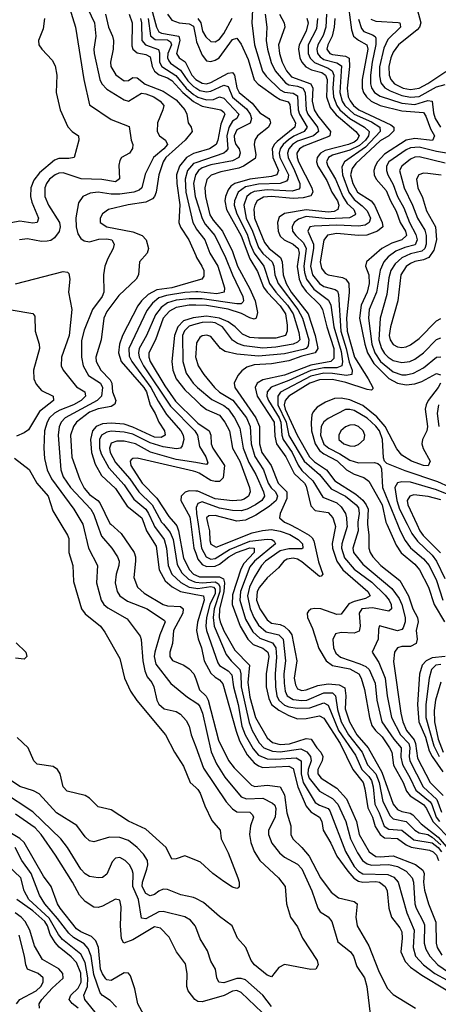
# Model space of a CAD drawing. Header units: inches. Extents: x 884549 to 1028252, y 526810 to 653624.
# Tile 839 of 1056: x 979189 to 981118, y 627788 to 632325. Entities that reach past the tile are written whole.
import ezdxf

# ---------------------------------------------------------------- set-up
doc = ezdxf.new("R2010")
doc.units = ezdxf.units.IN
doc.header["$MEASUREMENT"] = 0
for name, color, linetype in [('A9672', 7, 'Continuous'), ('A9673', 7, 'Continuous'), ('A9682', 7, 'Continuous'), ('A9683', 7, 'Continuous')]:
    doc.layers.add(name, color=color, linetype=linetype)

msp = doc.modelspace()

# ---------------------------------------------------------------- linework, layer by layer
at = {"layer": 'A9672', "color": 5}
for points, elevation in [([(979378.7, 630000), (979409.5, 629950), (979414.8, 629934.8), (979415.1, 629870), (979433.6, 629810), (979436.7, 629736.7), (979473.5, 629610), (979490, 629586.7), (979561.1, 629530), (979582, 629502), (979650, 629381.6), (979671.5, 629290), (979699.9, 629230), (979728.3, 629188.3), (979861.6, 629030), (979902.7, 628950), (979944.4, 628884.4), (979974.5, 628810), (980000, 628786.7)], 2220), ([(979479.4, 630000), (979479.6, 629999.6), (979506, 629890), (979547.4, 629810), (979542.5, 629730), (979563.8, 629650), (979576.6, 629630), (979594.5, 629614.5), (979683.7, 629563.7), (979743.8, 629483.8), (979749.5, 629469.5), (979756.2, 629370), (979765, 629325), (979777.1, 629297.1), (979798.3, 629270), (979807.2, 629250), (979820.3, 629190), (979830, 629170.7), (979854.8, 629150), (979910, 629137.8), (979930, 629125.4), (979956.2, 629096.2), (979970.1, 629070.1), (979979.7, 629030), (980000, 628973.6)], 2240), ([(979546.2, 630000), (979565.7, 629945.7), (979613.4, 629890), (979640.3, 629850), (979646.8, 629830), (979646.5, 629810), (979633.1, 629770), (979629.2, 629730), (979638.7, 629690), (979650.4, 629670.4), (979685.4, 629645.4), (979775.9, 629610), (979857, 629557), (979860.1, 629550), (979835.2, 629490), (979811.2, 629410), (979808.8, 629390), (979815.6, 629355.6), (979886.2, 629266.2), (979962.8, 629202.8), (980000, 629178.8)], 2260), ([(979608.8, 630000), (979656.6, 629956.6), (979716.5, 629870), (979723.1, 629850), (979723.3, 629830), (979714.8, 629754.8), (979731.6, 629710), (979762, 629682), (979850, 629630.1), (979870, 629623.7), (979930, 629620.5), (979942.6, 629610), (979940.8, 629590), (979898.1, 629510), (979893.6, 629450), (979880.5, 629410), (979881, 629390), (979892.6, 629372.6), (979945.8, 629350), (979970, 629333.9), (979992, 629310), (980000, 629287.1)], 2280), ([(979762.4, 630000), (979773.7, 629970), (979818.6, 629898.6), (979831.5, 629790), (979858.7, 629738.7), (979891.1, 629711.1), (979930.6, 629690), (980000, 629676.9)], 2320), ([(979805.4, 630000), (979809.9, 629989.9), (979854.3, 629930), (979865.8, 629890), (979872.9, 629810), (979890.3, 629770), (979931.3, 629731.3), (979970, 629710), (980000, 629705.3)], 2340), ([(979851.2, 630000), (979882.7, 629962.7), (979895.5, 629930), (979914.6, 629814.6), (979936.6, 629776.6), (979967.6, 629747.6), (979994, 629734), (980000, 629733.2)], 2360), ([(979906.4, 630000), (979912.7, 629992.7), (979921.1, 629970), (979943.4, 629843.4), (979970.8, 629790), (979990.4, 629770.3), (980000, 629765.6)], 2380), ([(979978.1, 630000), (979991.9, 629890), (980000, 629866.9)], 2420), ([(979173.3, 629453.3), (979217.1, 629410), (979222, 629390), (979210, 629378), (979170, 629382.6)], 2180), ([(980000, 628451.6), (979950, 628471.5), (979910, 628457.7), (979890, 628456), (979864.2, 628510), (979770, 628595), (979690, 628632.2), (979610, 628683.5), (979550, 628697.2), (979510, 628737.3), (979490, 628749.8), (979408.3, 628770), (979389.9, 628789.9), (979375.3, 628850), (979363.2, 628870), (979343.8, 628883.8), (979270, 628894), (979254.8, 628910), (979227.4, 628970), (979177.2, 629017.2)], 2220), ([(980000, 628275.1), (979990, 628280.1), (979932.2, 628292.2), (979870, 628316.5), (979850, 628317.6), (979830, 628309.4), (979810, 628293.4), (979790, 628287.6), (979770, 628299.1), (979753.5, 628330), (979754.2, 628350), (979775.6, 628410), (979779.6, 628430), (979777.4, 628450), (979760.2, 628480.2), (979730.5, 628510.5), (979690, 628541.9), (979650, 628557.1), (979602.5, 628557.5), (979530, 628535.7), (979510, 628541.6), (979490, 628558.8), (979451.8, 628611.8), (979359.1, 628670), (979277.9, 628757.9), (979251.8, 628771.8), (979190, 628791.3), (979132.9, 628830)], 2240), ([(980000, 628143.6), (979997.5, 628150), (979976.1, 628176.1), (979950.3, 628190.3), (979850, 628214.9), (979830, 628214.4), (979770, 628181.3), (979750, 628184.4), (979735.8, 628270), (979711, 628330), (979711.9, 628390), (979707.8, 628407.8), (979695.7, 628430), (979675.6, 628450), (979650, 628463.6), (979630, 628461.8), (979615.1, 628444.9), (979590, 628387.8), (979570, 628372.5), (979550, 628369.8), (979510, 628376.8), (979490, 628388.5), (979470, 628409.9), (979409.7, 628509.7), (979377.9, 628550), (979250, 628674.8), (979110, 628766.4)], 2260), ([(980000, 627807), (979995.5, 627810), (979964.8, 627850), (979958.6, 627870), (979961.3, 627930), (979953.6, 627973.6), (979912.2, 628030), (979877.4, 628097.4), (979838.1, 628138.1), (979810, 628144), (979710, 628084.7), (979668.7, 628068.7), (979658.7, 628090), (979653.1, 628150), (979656.2, 628236.2), (979650, 628268), (979630, 628272.6), (979570, 628239.4), (979550, 628233.8), (979530, 628235.9), (979490, 628261.9), (979463.9, 628290), (979432.8, 628350), (979354.4, 628474.4), (979287.9, 628570), (979260.3, 628600.3), (979170, 628663.9)], 2280), ([(979770, 627723), (979733.9, 627790), (979719.2, 627859.2), (979699.5, 627919.5), (979690, 627931.3), (979670, 627933), (979610, 627897), (979590, 627900.7), (979585.7, 627905.7), (979570, 627928), (979561.7, 627950), (979551.4, 628050), (979540.3, 628080.3), (979520.6, 628100.6), (979470, 628121.7), (979450, 628135.4), (979375.3, 628230), (979362.5, 628250), (979333.3, 628330), (979298.1, 628378.1), (979210, 628533.4), (979190, 628552.1), (979127.9, 628587.9)], 2320), ([(979634.9, 627774.9), (979605.5, 627805.5), (979570, 627828.7), (979560.3, 627840.3), (979530, 627924.5), (979518.3, 628010), (979504.5, 628044.5), (979485.8, 628065.8), (979436.2, 628096.2), (979414.8, 628114.8), (979363.6, 628183.6), (979304.6, 628250), (979280.1, 628290), (979241.1, 628390), (979199.4, 628450), (979168.5, 628510)], 2340), ([(979550, 627734.4), (979488.8, 627810), (979485.2, 627830), (979501.4, 627870), (979502.3, 627910), (979490, 627979.6), (979470, 628018.9), (979386.8, 628086.8), (979367.3, 628110), (979324, 628184), (979231.1, 628270), (979210.2, 628310), (979194.8, 628370), (979130.4, 628430)], 2360), ([(979459.1, 627770), (979430.7, 627790.7), (979417.3, 627810), (979424.9, 627830), (979457.7, 627862.3), (979471.5, 627890), (979471.3, 627931.3), (979450, 627980.6), (979426.2, 628006.2), (979370.5, 628050.5), (979352.4, 628072.4), (979329.3, 628109.3), (979316.3, 628150), (979304.4, 628170), (979250, 628218.3), (979176.3, 628270)], 2380), ([(979279.9, 627770), (979279.1, 627790), (979291.3, 627810), (979338.3, 627861.7), (979390, 627908.4), (979387.2, 627930), (979370, 627950.9), (979294.7, 627994.7), (979256.7, 628056.7), (979235, 628130), (979214.1, 628170), (979195.9, 628190), (979168.3, 628210)], 2420), ([(979174.8, 627790), (979189.4, 627810.6), (979264.7, 627850), (979286.8, 627870), (979296.8, 627890), (979297.2, 627910), (979274, 627930), (979225.5, 627950), (979216.6, 627970), (979211.1, 628010), (979186.7, 628106.7)], 2440)]:
    msp.add_lwpolyline(points, dxfattribs=dict(at, elevation=elevation))
at = {"layer": 'A9673', "color": 5}
for points, elevation in [([(979378.8, 632510), (979446, 632290), (979484.6, 632050), (979510, 631932.7), (979610, 631865.4), (979693.3, 631833.3), (979702.7, 631770), (979710.1, 631750), (979708.3, 631731.6), (979695.2, 631710), (979658.3, 631690), (979650, 631676.2), (979645.6, 631654.4), (979648.2, 631591.8), (979630, 631578.1), (979568.1, 631588.1), (979471.7, 631591.6), (979390, 631619.7), (979370, 631617.8), (979352.7, 631610), (979326, 631590), (979311.8, 631570), (979304.7, 631550), (979304.9, 631510), (979321.6, 631470), (979372.7, 631390), (979375.2, 631370), (979370.7, 631349.3), (979350, 631320.2), (979331.8, 631308.2), (979316, 631304), (979290, 631303.3), (979224.8, 631315.2), (979188, 631310)], 2240), ([(979777.1, 632450), (979819.2, 632290), (979829.5, 632269.5), (979842.8, 632262.8), (979922.6, 632250), (979927.4, 632230), (979911.6, 632170), (979924.1, 632150), (979951.3, 632131.3), (979981.8, 632070), (980000, 632050)], 2380), ([(979486, 632410), (979533.2, 632310), (979539.4, 632250), (979530.4, 632190), (979532.3, 632170), (979558.4, 632050), (979567.7, 632030), (979590, 632005.6), (979670, 631956.1), (979690, 631949.7), (979750, 631986.7), (979770, 631984), (979807.6, 631970), (979836.3, 631950), (979853, 631930), (979849.3, 631910), (979824.3, 631850), (979823.2, 631810), (979833.5, 631790), (979861.5, 631770), (979870.1, 631750.1), (979853.2, 631730), (979806, 631690), (979766.6, 631613.4), (979751.2, 631550), (979739.8, 631540.2), (979714.6, 631530), (979650, 631520.7), (979610, 631521.1), (979550, 631529.6), (979514.2, 631525.8), (979480.2, 631510), (979459.3, 631480.7), (979448.4, 631411.6), (979449.4, 631370.6), (979457.6, 631337.6), (979470, 631317.1), (979486.1, 631306.1), (979510, 631301.9), (979553.6, 631313.6), (979590, 631315.3), (979612.9, 631310), (979624.4, 631290), (979619.2, 631270), (979594.6, 631225.4), (979582, 631190), (979575.5, 631150), (979576.8, 631070), (979568.9, 631050), (979524.9, 630990), (979485.3, 630894.7), (979473.8, 630846.2), (979473.7, 630770), (979481, 630730), (979506, 630686), (979561.8, 630650), (979569.8, 630630), (979566.2, 630590), (979545.8, 630570), (979399.1, 630490), (979380.8, 630470), (979371.4, 630448.6), (979366.1, 630410), (979378.6, 630250), (979390, 630219), (979422.6, 630170), (979516.9, 630070), (979530, 630045.1), (979546.2, 630000)], 2260), ([(979584.9, 632350), (979597.7, 632290), (979616.8, 632250), (979621, 632230), (979619.1, 632190), (979607.4, 632130), (979609.7, 632110), (979631.4, 632071.4), (979670, 632042.9), (979690, 632045.4), (979710, 632058.6), (979730, 632057.4), (979767.5, 632027.5), (979850, 631996.5), (979910, 631956.5), (979950.5, 631910), (979959.9, 631890), (979966, 631850), (979979.6, 631830), (979983.1, 631810), (979950.9, 631770), (979862.1, 631690), (979849.7, 631670.3), (979830.9, 631610), (979818.1, 631530), (979810.9, 631510), (979800.4, 631499.6), (979770, 631484.9), (979688.5, 631471.5), (979598.9, 631450), (979570, 631430.6), (979559.8, 631410), (979559.1, 631390), (979591, 631371), (979710, 631346.8), (979753.6, 631330), (979771.9, 631310), (979782.2, 631270), (979776, 631250), (979741.4, 631210), (979736.3, 631150), (979725.6, 631130), (979646.2, 631053.8), (979590, 630980.4), (979576.5, 630950), (979564.3, 630850), (979540.5, 630770), (979541.5, 630750), (979563.3, 630710), (979606, 630666), (979612.8, 630650), (979617.3, 630610), (979632.2, 630570), (979626.7, 630553.3), (979610, 630542.9), (979550, 630531.4), (979510, 630517.1), (979450.6, 630470), (979436.5, 630450), (979423.2, 630410), (979428.6, 630308.6), (979465.9, 630205.9), (979486.6, 630166.6), (979510, 630137.4), (979548.9, 630110), (979558.4, 630098.4), (979604.2, 630004.2), (979608.8, 630000)], 2280), ([(979693.3, 632350), (979707.1, 632310), (979705, 632205), (979710.4, 632190), (979730, 632171.8), (979770, 632164.8), (979790, 632153.6), (979799.8, 632110), (979810, 632087.5), (979831, 632071), (979870, 632057.4), (979890, 632045.4), (979941.5, 631990), (979990, 631947.5), (980000, 631942.2)], 2320), ([(979870.3, 632350), (979890, 632323.1), (979923.2, 632310), (979970, 632306.1), (979990, 632295.5), (980000, 632242.2)], 2420), ([(979303.1, 632330), (979297.4, 632282.6), (979276, 632230), (979277.6, 632210), (979290.3, 632190), (979338.5, 632138.5), (979353.1, 632113.1), (979359.8, 632070), (979357.7, 631990), (979376.2, 631910), (979411, 631831), (979430, 631810.3), (979459.3, 631790), (979462, 631770), (979439.5, 631690), (979414.8, 631685.2), (979370, 631685.2), (979350, 631677.9), (979279.8, 631620.2), (979254.6, 631585.4), (979240.5, 631550), (979238.4, 631510), (979244.2, 631484.1), (979275, 631410), (979269.3, 631390.7), (979250, 631387.8), (979190, 631396.6), (979150, 631389.5)], 2220), ([(979746.4, 632330), (979750.7, 632310), (979751.6, 632230), (979768.7, 632208.7), (979828, 632188), (979832.7, 632172.7), (979833.8, 632130), (979843.8, 632110), (979908.6, 632068.6), (979956, 632010), (979990, 631980.1), (980000, 631973.8)], 2340), ([(979781, 632330), (979791.1, 632251.1), (979813.3, 632233.3), (979870, 632232.3), (979883.8, 632223.8), (979888.1, 632210), (979871, 632170), (979870.3, 632150), (979876, 632136), (979884.7, 632124.7), (979930, 632093.1), (979963.9, 632043.9), (979990, 632017), (980000, 632011.2)], 2360), ([(980000, 631711.1), (979990, 631708.2), (979957.6, 631690), (979925.1, 631650), (979911.9, 631610), (979913.4, 631570), (979927.5, 631472.5), (979921.8, 631390), (979929.3, 631369.3), (979969.2, 631310), (980000, 631238.6)], 2320), ([(980000, 631665.6), (979990, 631662.2), (979962.6, 631630), (979951.4, 631590), (979955.3, 631530), (979986.6, 631390), (980000, 631365.6)], 2340), ([(980000, 631611.4), (979999.1, 631610), (979989.4, 631570), (979996.9, 631510), (980000, 631500.5)], 2360), ([(979170, 631107.3), (979390, 631164.3), (979410, 631162.3), (979415.5, 631155.5), (979419.8, 631130), (979414.1, 631070), (979429.4, 630989.4), (979416.4, 630870), (979381, 630770), (979380.4, 630730), (979388.5, 630710), (979450, 630633.2), (979489.4, 630610), (979491.7, 630590), (979472.8, 630570), (979437.2, 630550), (979374, 630526), (979348.6, 630511.4), (979327, 630490), (979315.6, 630470), (979303.5, 630430), (979300.4, 630350), (979302.5, 630302.5), (979315.7, 630250), (979336.2, 630210), (979439.1, 630070), (979479.4, 630000)], 2240), ([(980000, 631121.8), (979889.9, 631090.1), (979820.4, 631079.6), (979781, 631059), (979750.7, 631030), (979733.8, 631006.2), (979662.4, 630870), (979649, 630830), (979644.4, 630790), (979656.5, 630750), (979761, 630630), (979772.7, 630610), (979789.5, 630549.5), (979813.3, 630510), (979829.6, 630470), (979856.1, 630430), (979859.7, 630410), (979840.9, 630399.1), (979810, 630400.9), (979710, 630447.9), (979670, 630461.4), (979610, 630466.5), (979570, 630462.6), (979540.8, 630450), (979524, 630430), (979514.5, 630390), (979519.1, 630330), (979537.3, 630277.3), (979565.3, 630225.3), (979630, 630164.3), (979683.5, 630083.5), (979751.1, 630030), (979762.4, 630000)], 2320), ([(980000, 631070.4), (979950, 631068.3), (979865.2, 631054.8), (979830, 631042.8), (979801.4, 631018.6), (979775.4, 630984.6), (979692.5, 630810), (979694, 630774), (979706.4, 630750), (979793.3, 630630), (979826.5, 630566.5), (979865.6, 630505.6), (979931.2, 630430), (979942, 630410), (979945.2, 630390), (979938.2, 630361.8), (979929.6, 630350.4), (979912.2, 630347.8), (979850, 630357.1), (979790, 630375.3), (979710, 630415.2), (979670, 630424.1), (979610, 630428.2), (979590, 630425), (979566.1, 630410), (979557.2, 630390), (979557, 630350), (979564.6, 630324.6), (979600, 630260), (979670, 630182.3), (979715.4, 630115.4), (979770, 630069.2), (979783.3, 630050), (979805.4, 630000)], 2340), ([(980000, 631038.7), (979970, 631039.2), (979910, 631032.2), (979870, 631019.8), (979841, 630999), (979814.2, 630965.8), (979773.1, 630870), (979739.4, 630810), (979736.2, 630790), (979740.3, 630770), (979759.9, 630730), (979884.4, 630544.4), (979995.5, 630430), (980000, 630423.2)], 2360), ([(979150, 630988.2), (979250, 630971.1), (979259, 630959), (979260.7, 630890), (979278.5, 630830), (979279.7, 630810), (979253, 630710), (979253.4, 630670), (979265.1, 630645.1), (979290, 630616), (979343.6, 630590), (979345.4, 630570), (979280, 630520), (979230, 630435.3), (979210, 630420.7), (979174.2, 630405.8)], 2220), ([(980000, 631009.5), (979970, 631010), (979910, 630999.2), (979878.6, 630981.4), (979850.5, 630950), (979815, 630850), (979784.2, 630790), (979783.7, 630770), (979790, 630749.7), (979857.6, 630637.6), (979906.5, 630566.5), (980000, 630475.1)], 2380), ([(980000, 630953.2), (979988.3, 630951.7), (979943.2, 630936.8), (979917, 630910), (979902.5, 630870), (979889.8, 630750), (979895.1, 630710), (979910, 630670.1), (979950, 630619.4), (980000, 630571.2)], 2420), ([(980000, 630921.5), (979970, 630913), (979948.3, 630891.7), (979939.6, 630870), (979940.4, 630750), (979956.9, 630696.9), (979988.3, 630650), (980000, 630638.1)], 2440), ([(980000, 630786.9), (979998.8, 630770), (980000, 630766.2)], 2460), ([(980000, 630283.9), (979910, 630298.7), (979792.3, 630332.3), (979721.9, 630370), (979670, 630383.1), (979637.3, 630382.7), (979610, 630373.5), (979602.1, 630350), (979605.8, 630330), (979630, 630284.9), (979695.8, 630210), (979738, 630150), (979800, 630090), (979842.7, 630010), (979851.2, 630000)], 2360), ([(979164.6, 630304.6), (979232.2, 630252.2), (979268.1, 630190), (979320.3, 630130), (979341.1, 630061.1), (979378.7, 630000)], 2220), ([(980000, 630241.2), (979990, 630244.8), (979730, 630304.2), (979710, 630302.7), (979702.7, 630297.3), (979697.9, 630290), (979701.6, 630270), (979752.7, 630190), (979820.4, 630120.4), (979875.8, 630035.8), (979906.4, 630000)], 2380), ([(980000, 630152.6), (979970, 630154.5), (979951.5, 630148.5), (979933.8, 630130), (979932.3, 630110), (979973.8, 630033.8), (979978.1, 630000)], 2420)]:
    msp.add_lwpolyline(points, dxfattribs=dict(at, elevation=elevation))
at = {"layer": 'A9682', "color": 5}
for points, elevation in [([(980010.8, 630000), (980027.4, 629890), (980048.1, 629850), (980070, 629839.6), (980090, 629842.7), (980155.7, 629884.3), (980250, 629921.4), (980330, 629931.1), (980351.5, 629930), (980362, 629922), (980367.5, 629910), (980270.5, 629830), (980250, 629803.7), (980206.8, 629690), (980203.5, 629650), (980230, 629562.8), (980264, 629504), (980295.1, 629475.1), (980354, 629454), (980369.2, 629430), (980372.6, 629387.4), (980365.9, 629310), (980367.3, 629250), (980374.2, 629210), (980383.3, 629190), (980410, 629166.8), (980430, 629158.3), (980468, 629152), (980525.9, 629154.1), (980590, 629177), (980610, 629165.9), (980658, 629050), (980735.9, 628935.9), (980765.3, 628870), (980797.5, 628837.5), (980810, 628818.5), (980817.9, 628790), (980825.5, 628710), (980846.4, 628670), (980869.1, 628609.1), (980890, 628595.1), (980950, 628589.8), (981005.8, 628545.8), (981090, 628531.6), (981117.7, 628510), (981133.1, 628490)], 2440), ([(980056.6, 630000), (980063.2, 629970), (980065.6, 629925.6), (980070, 629908.9), (980094.4, 629894.4), (980259.8, 629960.2), (980308.3, 629971.7), (980350, 629975.4), (980390, 629968.4), (980433.2, 629953.2), (980471.7, 629930), (980491.6, 629910), (980493.8, 629890), (980490, 629886.9), (980430, 629887), (980390, 629877.3), (980321.9, 629830), (980303, 629810), (980270, 629753.9), (980248.4, 629710), (980239.6, 629670), (980251.1, 629610), (980267.9, 629570), (980290, 629535.6), (980324.9, 629504.9), (980383.8, 629490), (980403, 629470), (980414.5, 629370), (980406.4, 629310), (980407.7, 629267.7), (980412.5, 629230), (980421.2, 629210), (980450, 629192.7), (980490, 629187.7), (980511.6, 629190), (980590, 629222.8), (980630, 629222.5), (980644.9, 629210), (980653.9, 629146.1), (980670.1, 629089.9), (980704.3, 629030), (980766.6, 628950), (980791.5, 628891.5), (980830.2, 628850), (980845.9, 628810), (980861.9, 628721.9), (980895.8, 628655.8), (980910, 628641.9), (980970.5, 628630.5), (981010, 628589.5), (981030, 628578.5), (981070, 628569.9), (981090, 628558.3), (981130, 628523.2)], 2460), ([(980430.2, 630000), (980470, 629980.9), (980523.1, 629950), (980537.1, 629937.1), (980544.1, 629924.1), (980566.2, 629826.2), (980586.2, 629770), (980579.1, 629760.9), (980570, 629758.5), (980490, 629827.2), (980470, 629838.6), (980450, 629843.2), (980421.2, 629838.8), (980405.9, 629830), (980381.3, 629798.7), (980330, 629752.8), (980294.1, 629710), (980283.3, 629690), (980281, 629650), (980295.9, 629610), (980330, 629559.7), (980350, 629544.6), (980390, 629537.9), (980410, 629529.5), (980430, 629510.1), (980442.5, 629490), (980466.7, 629370), (980453.6, 629290), (980459.8, 629259.8), (980470, 629241.8), (980490, 629234.3), (980510, 629236.7), (980562.9, 629257.1), (980610, 629265.2), (980660.7, 629260.7), (980686.8, 629246.8), (980691.9, 629210), (980689.3, 629150), (980708.4, 629090), (980743.2, 629030), (980795.7, 628970), (980857.9, 628857.9), (980909.6, 628710), (980930, 628685.8), (980950, 628676.5), (980988.7, 628668.7), (981000.8, 628660.8), (981039, 628619), (981117.2, 628557.2), (981154.7, 628514.7)], 2480), ([(980641, 630000), (980643.8, 629990), (980628.5, 629911.5), (980630, 629890), (980651.3, 629830), (980678.7, 629790), (980793.2, 629690), (980804.8, 629670), (980782.9, 629657.1), (980730, 629644.1), (980706.4, 629633.6), (980670, 629586.1), (980650, 629584.7), (980576.3, 629610), (980548.2, 629611.8), (980531.5, 629608.5), (980520.4, 629599.6), (980513.8, 629590), (980515.9, 629570), (980538.8, 629518.8), (980567.5, 629427.5), (980601.7, 629370), (980630, 629349), (980710, 629333), (980752.4, 629310), (980763.3, 629290), (980778.6, 629238.6), (980801.3, 629110), (980812.5, 629072.5), (980828.5, 629050), (980860.2, 629020.2), (980893.5, 628970), (980903.5, 628950), (980912.5, 628890), (980955.9, 628810), (980972.2, 628770), (980987.9, 628747.9), (981050, 628708.2), (981063.9, 628690), (981092.8, 628630), (981180.8, 628540.9)], 2520), ([(980697.1, 630000), (980697.5, 629990), (980673.6, 629910), (980672, 629890), (980685.7, 629845.7), (980730, 629792.7), (980812.4, 629732.4), (980872.8, 629672.8), (980892, 629650), (980901.4, 629630), (980901.9, 629610), (980890, 629599.7), (980815.2, 629615.2), (980766.5, 629610), (980753.8, 629590), (980757.7, 629530), (980753, 629507), (980730, 629498.5), (980670, 629500.9), (980645.2, 629494.8), (980631.5, 629468.5), (980635, 629430), (980646.5, 629406.5), (980667.2, 629387.2), (980757.3, 629357.3), (980784.2, 629344.2), (980798.9, 629330), (980828, 629268), (980835.7, 629190), (980857.7, 629090), (980913.7, 629010), (980947.6, 628970), (980946, 628926), (980952.9, 628892.9), (980989.3, 628829.3), (981014.1, 628774.1), (981080.1, 628720.1), (981088.2, 628708.2), (981108.2, 628650), (981124, 628630)], 2540), ([(980747.6, 630000), (980749.3, 629970), (980723.6, 629890), (980727.2, 629870), (980770, 629816.6), (980904.5, 629704.5), (980937.6, 629657.6), (980949.8, 629630), (980965.8, 629570), (980966.2, 629550), (980956.8, 629523.2), (980950, 629514.5), (980930, 629509.5), (980847.9, 629532.1), (980843, 629517), (980841.1, 629470), (980813.2, 629410), (980843.6, 629363.6), (980873.8, 629290), (980882, 629210), (980902, 629110), (980944.7, 629030), (980982.4, 628990), (980987.5, 628970), (980983.3, 628930), (980986.5, 628910), (981047.8, 628790), (981111.9, 628731.9), (981133.2, 628673.2)], 2560), ([(980792.5, 630000), (980798.7, 629950), (980798.6, 629890), (980804.5, 629870), (980816.6, 629850), (980853.5, 629810), (980941.4, 629741.4), (980981.3, 629670), (981001.1, 629610), (981022.1, 629570), (981025.4, 629550), (981016.9, 629510), (981021.4, 629470), (981016.6, 629450), (980990, 629436.8), (980950, 629436), (980929.5, 629430.5), (980916.6, 629410), (980912, 629368), (980945.7, 629130), (980955.4, 629090), (980972.4, 629050), (981006.3, 629006.3), (981013, 628990), (981021.7, 628921.7), (981080.8, 628810), (981140.9, 628750)], 2580), ([(980880.5, 630000), (980923.4, 629903.4), (980947.6, 629867.6), (981010, 629815.5), (981031.9, 629790), (981073.1, 629710), (981099.4, 629630), (981146.2, 629550)], 2620), ([(980930.6, 630000), (980942.9, 629970), (980965.3, 629925.3), (980990, 629890.8), (981050, 629840.3), (981076.1, 629810), (981110, 629741), (981139, 629650)], 2640), ([(980974.8, 630000), (980996.9, 629956.9), (981021.8, 629921.8), (981090, 629857.2), (981109.4, 629830), (981149, 629750)], 2660), ([(981018.8, 630000), (981032.7, 629970), (981048.5, 629948.5), (981128.2, 629868.2)], 2680), ([(980000, 629866.9), (980010, 629838.4), (980030, 629814.9), (980050, 629805.7), (980090, 629807.3), (980110, 629815.8), (980152.8, 629850), (980188.2, 629870), (980250, 629891.6), (980269.5, 629889.5), (980270, 629870), (980221.5, 629818.5), (980207.4, 629792.6), (980170, 629674.1), (980168, 629630), (980205.4, 629530), (980240.2, 629470), (980265.5, 629445.5), (980310, 629428.7), (980333.2, 629410), (980336.5, 629390), (980324.4, 629310), (980325.3, 629250), (980336.5, 629196.5), (980349.4, 629169.4), (980383.2, 629143.2), (980430, 629118.3), (980470, 629103.8), (980510, 629105.1), (980570, 629117.1), (980590, 629105.9), (980665.5, 628990), (980724, 628870), (980771.2, 628810), (980780.2, 628780.2), (980793.5, 628693.5), (980815.3, 628650), (980826.9, 628606.9), (980850, 628570.1), (980870, 628554.2), (980930, 628551.1), (980970, 628522.9), (980992.6, 628512.6), (981078.2, 628498.2), (981094.2, 628490), (981110, 628474.4), (981119.2, 628450)], 2420), ([(980000, 629765.6), (980017.2, 629757.2), (980110, 629757.1), (980128.2, 629748.2), (980132.6, 629730), (980129.4, 629690), (980109.2, 629609.2), (980108.5, 629570), (980112.9, 629550), (980130, 629508.2), (980180.1, 629420.1), (980247.7, 629350), (980239.7, 629270), (980250, 629202.8), (980275.3, 629110), (980330, 629015.2), (980354.5, 628994.5), (980390, 628984.3), (980431.7, 628988.2), (980510, 629012.4), (980532.3, 629010), (980558.3, 628970), (980577.3, 628950), (980585.7, 628930), (980583, 628910), (980563.3, 628870), (980563.5, 628850), (980578.3, 628830), (980650, 628784.3), (980694.9, 628734.9), (980741.4, 628630), (980753.4, 628570), (980799.6, 628490), (980830, 628469.2), (980850, 628466.9), (980910, 628472.1), (981012.4, 628432.4), (981046.6, 628406.6), (981053.4, 628390), (981050.3, 628350), (981054, 628314), (981072.5, 628250), (981106.5, 628166.5), (981107.9, 628070), (981113.3, 628050), (981134, 628014)], 2380), ([(980000, 629733.2), (980029.7, 629729.7), (980090, 629734.6), (980105.4, 629725.4), (980111.7, 629711.7), (980112, 629690), (980085.7, 629610), (980080.2, 629570), (980084.6, 629530), (980140.5, 629400.5), (980163.4, 629370), (980204, 629330), (980208.4, 629310), (980209.6, 629250), (980245.8, 629085.8), (980259.9, 629050), (980292.9, 628992.9), (980314.4, 628970), (980353.8, 628953.8), (980390, 628951.3), (980484.3, 628964.3), (980511.9, 628951.9), (980529.1, 628930), (980532.4, 628910), (980518.3, 628870), (980516.8, 628850), (980522.5, 628830), (980570, 628769.7), (980630, 628736.8), (980655.9, 628710), (980691.9, 628630), (980713.2, 628550), (980745.4, 628485.4), (980769.4, 628450), (980790, 628435.4), (980810, 628429.4), (980890, 628432), (980930, 628423.3), (980970, 628401.9), (980997.9, 628370), (981003.5, 628350), (981010.4, 628250), (981015.5, 628230), (981049.2, 628170), (981053.9, 628153.9), (981053.7, 628070), (981061.4, 628041.4), (981078.5, 628010), (981115.4, 627970), (981190, 627919.2)], 2360), ([(980000, 629705.3), (980010, 629703.7), (980070, 629713.1), (980081.5, 629710), (980090, 629700.5), (980090, 629680.5), (980064.5, 629630), (980050.5, 629570), (980046.6, 629530), (980049.9, 629509.9), (980101.8, 629361.8), (980110, 629348.9), (980150, 629324.3), (980166.7, 629306.7), (980173.8, 629250), (980196.2, 629170), (980212.2, 629070), (980227.4, 629030), (980264.7, 628964.7), (980290, 628936.1), (980330, 628918.2), (980370, 628916.7), (980463.8, 628923.8), (980486.6, 628910), (980485.5, 628850), (980495.8, 628810), (980550, 628717.9), (980570, 628704.7), (980610, 628690.4), (980618.8, 628678.8), (980690, 628491.8), (980730, 628422), (980750, 628400.5), (980770, 628389.1), (980885.2, 628385.2), (980913.2, 628373.2), (980933.3, 628350), (980973.3, 628210), (981006.8, 628130), (981003, 628050), (981013.9, 628010), (981050.4, 627970), (981101.9, 627930), (981159, 627899)], 2340), ([(980000, 629676.9), (980036.6, 629670), (980038.6, 629650), (980008.7, 629548.7), (980004.2, 629510), (980012, 629472), (980027.6, 629430), (980039.4, 629370), (980070, 629313.4), (980090, 629294.7), (980110, 629283.7), (980124.8, 629264.8), (980185.9, 629045.9), (980202.5, 629002.5), (980237.2, 628937.2), (980270, 628901), (980290, 628886.5), (980310, 628878.9), (980430, 628885.5), (980450, 628874.7), (980470.5, 628790.5), (980510, 628701.2), (980530, 628675), (980571.2, 628650), (980581.8, 628630), (980588.1, 628590), (980623.6, 628530), (980650.3, 628470), (980700.7, 628400.7), (980728.9, 628368.9), (980750, 628355), (980770, 628350), (980830, 628353), (980846.9, 628350), (980873.5, 628330), (980882, 628310), (980890.5, 628230), (980901.9, 628190), (980940.5, 628140.5), (980950, 628121.7), (980952, 628092), (980946.3, 628030), (980965.5, 627985.5), (980990, 627959.4), (981042.3, 627922.3), (981155, 627855)], 2320), ([(981150, 629390), (981090, 629384.2), (981062.7, 629370), (981044.6, 629350), (981031.1, 629308.9), (981022.3, 629170), (981028.8, 629090), (981058.5, 629018.5), (981076.4, 628956.4), (981089.8, 628929.8), (981139.2, 628859.2)], 2620), ([(981130, 629354.2), (981106.8, 629350), (981087.4, 629330), (981076.3, 629290), (981060.4, 629170), (981061, 629110), (981098.1, 628978.1), (981121.6, 628930)], 2640), ([(980000, 629287.1), (980017.4, 629237.4), (980048.1, 629208.1), (980057.7, 629190), (980105, 629005), (980151.5, 628911.5), (980177, 628877), (980257.8, 628797.8), (980272, 628792), (980330, 628798), (980390.1, 628790), (980410, 628752.8), (980420.4, 628670), (980438.7, 628610), (980438.6, 628570), (980447.3, 628550), (980490, 628509.6), (980523, 628470), (980575.1, 628370), (980625.2, 628305.2), (980657.6, 628277.6), (980730, 628261.4), (980743.9, 628250), (980738.7, 628190), (980743.7, 628150), (980797.9, 628057.9), (980843.1, 627943.1), (980882.6, 627862.6), (980910, 627833.2), (981013.8, 627770)], 2280), ([(981130, 629272.9), (981105.7, 629190), (981099, 629141), (981100.8, 629090), (981118, 629010), (981140.5, 628950)], 2660), ([(980000, 629178.8), (980011.5, 629171.5), (980019.7, 629159.7), (980031.2, 629130), (980070.8, 628950.8), (980096.6, 628896.6), (980134.9, 628834.9), (980210, 628743.7), (980235, 628735.1), (980310, 628738.3), (980354.8, 628714.8), (980365, 628705), (980369.7, 628689.7), (980366.2, 628650), (980335.2, 628590), (980334.9, 628570), (980350.5, 628530), (980385.9, 628485.9), (980410, 628466.2), (980470, 628433.6), (980490, 628411.8), (980535.8, 628310), (980562.6, 628230), (980574.2, 628214.2), (980610.1, 628190.1), (980627.4, 628170), (980655.8, 628075.8), (980714.1, 628030), (980726.7, 628010), (980742.1, 627962.1), (980777.5, 627910), (980789.4, 627870), (980805.5, 627730)], 2260), ([(980000, 628973.6), (980035.4, 628875.4), (980140.6, 628720.6), (980170, 628689), (980190, 628675.3), (980250, 628673.1), (980261.2, 628661.2), (980265.9, 628650), (980252.9, 628610), (980247.9, 628570), (980253.7, 628533.7), (980270, 628492), (980295.5, 628450), (980382.4, 628370), (980412.2, 628330), (980418.7, 628250), (980437.5, 628190), (980470, 628144), (980492.2, 628092.2), (980559.2, 627990), (980564.6, 627970), (980554, 627950), (980531.2, 627948.8), (980410, 627971.6), (980383.4, 627956.6), (980350, 627914.3), (980330, 627921.4), (980271.8, 627970), (980255.1, 627990), (980231.9, 628050), (980192.5, 628092.5), (980167.7, 628150), (980110, 628192.4), (980036.7, 628256.7), (980000, 628275.1)], 2240), ([(980000, 628786.7), (980010, 628777.5), (980021.2, 628761.2), (980041.8, 628701.8), (980074.9, 628634.9), (980112.2, 628590), (980118, 628550), (980150, 628485.3), (980194.2, 628370), (980200.3, 628350), (980200.5, 628330), (980196.2, 628323.8), (980190, 628320.7), (980170, 628326.9), (980130, 628352.9), (980079.1, 628390), (980022.6, 628442.6), (980000, 628451.6)], 2220), ([(980350, 627778.2), (980309.1, 627829.1), (980230, 627900.4), (980210, 627907.3), (980190, 627906.5), (980130, 627886.9), (980106.8, 627890), (980097.3, 627910), (980090.8, 627950), (980070, 627986.3), (980053.9, 628033.9), (980020.6, 628090), (980000, 628143.6)], 2260), ([(980338.9, 627718.9), (980210, 627841.5), (980190, 627851.2), (980170, 627847.5), (980131.3, 627828.7), (980030, 627799.7), (980010, 627800.2), (980000, 627807)], 2280)]:
    msp.add_lwpolyline(points, dxfattribs=dict(at, elevation=elevation))
at = {"layer": 'A9683', "color": 5}
for points, elevation in [([(980698.2, 632430), (980718.4, 632278.4), (980727.9, 632250), (980750, 632231.1), (980789.2, 632209.2), (980792.7, 632190), (980767.2, 632050), (980767.5, 632010), (980773.8, 631990), (980787.2, 631970), (980808.9, 631950), (980850, 631929.7), (980950, 631904.5), (981050, 631897.8), (981061.1, 631881.1), (981081.9, 631821.9), (981101.2, 631790), (981091.1, 631768.9), (981010, 631778.2), (980970, 631770.7), (980870, 631705.5), (980837.7, 631670), (980826.8, 631650), (980820.7, 631630), (980822, 631610), (980832.4, 631590), (980878, 631538), (980897.3, 631490), (980923.3, 631443.3), (980941.8, 631390), (980966.5, 631350), (980972, 631330), (980950.6, 631310), (980904.8, 631295.2), (980857.6, 631270), (980787.4, 631210), (980782.7, 631190), (980797.6, 631150), (980800.3, 631110), (980790.3, 631070), (980763.5, 631010), (980755.5, 630950), (980779.2, 630830), (980791.2, 630790), (980821.3, 630741.3), (980890, 630672.1), (980930, 630649.6), (980970, 630642.5), (981010, 630647.6), (981042.2, 630657.8), (981110, 630694.1), (981128.8, 630688.8)], 2620), ([(981010, 632413.4), (981038.1, 632310), (981031.2, 632290), (981020.8, 632279.2), (980935.1, 632210), (980910, 632176.2), (980899, 632150), (980890.7, 632110), (980891.5, 632070), (980898.7, 632050), (980916.6, 632030), (980956.8, 632010), (980990, 632003.4), (981030, 632009.6), (981069.6, 632030.4), (981153.4, 632086.6)], 2680), ([(980262.5, 632370), (980259, 632310), (980270.9, 632210), (980308.7, 632088.7), (980324.4, 632064.4), (980390, 632002.5), (980410, 631991.7), (980450, 631987.3), (980470, 631973.6), (980472.6, 631910), (980477.9, 631890), (980513.9, 631830), (980500.3, 631810), (980452.1, 631788), (980428.2, 631771.8), (980403.1, 631750), (980388.9, 631730), (980384.7, 631710), (980388.2, 631690), (980427.1, 631610), (980425.5, 631590), (980418.5, 631581.5), (980389, 631571), (980290, 631567.6), (980230, 631554.6), (980195.9, 631530), (980178.4, 631490), (980178.1, 631470), (980190.2, 631430), (980236.9, 631336.9), (980251, 631290), (980269.8, 631249.8), (980314.4, 631190), (980340.3, 631110), (980369.2, 631070), (980423.8, 631010), (980448.9, 630970), (980475.8, 630884.2), (980479.8, 630850), (980470, 630838.7), (980448.7, 630830), (980370, 630815.5), (980310, 630811.1), (980222.8, 630822.8), (980192.3, 630832.3), (980170, 630848.7), (980123.8, 630910), (980090, 630927.8), (980068.3, 630931.7), (980030, 630930), (980000, 630921.5)], 2440), ([(980319.9, 632350), (980328.3, 632290), (980324.8, 632230), (980330.3, 632190), (980347.8, 632127.8), (980367.1, 632090), (980413.9, 632033.9), (980430, 632024.4), (980470, 632018.6), (980493.5, 632010), (980504.4, 631990), (980508.5, 631910), (980516.7, 631890), (980561, 631830), (980565.5, 631810), (980542.8, 631790), (980470, 631765), (980446.2, 631750), (980429.6, 631730), (980423.2, 631710), (980426.2, 631690), (980456.2, 631630), (980479.3, 631570), (980480.8, 631550), (980475.4, 631544.6), (980445.4, 631534.6), (980330, 631541.3), (980270, 631534), (980253.6, 631526.4), (980235.3, 631510), (980221.3, 631470), (980232.9, 631410), (980262.5, 631350), (980290, 631274.6), (980310, 631247.9), (980351.9, 631210), (980360, 631190), (980364.6, 631150), (980380, 631110), (980470.9, 630990), (980493, 630950), (980521.9, 630850), (980518.4, 630821.6), (980509.6, 630810.5), (980494.9, 630805.1), (980410, 630785), (980290, 630774.5), (980190, 630783.2), (980136.6, 630796.6), (980114.9, 630810), (980070, 630864.6), (980051, 630871), (980030, 630867.9), (980018.9, 630861.1), (980003.4, 630836.6), (980000, 630786.9)], 2460), ([(980386.4, 632350), (980408, 632310), (980411, 632290), (980382.1, 632210), (980385.8, 632170), (980398.2, 632130), (980419, 632090), (980441.9, 632061.9), (980530, 632029), (980539.9, 632010), (980537.1, 631950), (980546.5, 631910), (980562.3, 631882.3), (980621.8, 631810), (980618.7, 631790), (980613.5, 631786.5), (980497.9, 631742.1), (980479, 631730), (980466.8, 631710), (980467, 631690), (980473.4, 631670), (980534.9, 631550), (980539.8, 631530), (980530, 631513), (980495.6, 631504.4), (980450, 631501.4), (980350, 631510.6), (980312.7, 631507.3), (980283.1, 631490), (980272.1, 631470), (980268.5, 631451.5), (980271.4, 631410), (980317.8, 631297.8), (980338.6, 631270), (980391.3, 631230), (980398.8, 631210), (980403.1, 631150), (980417.5, 631110), (980440.2, 631070), (980518.8, 630970), (980550.4, 630870), (980562.4, 630810), (980550.1, 630789.9), (980490, 630774.9), (980430, 630753.2), (980350, 630739.9), (980270, 630734), (980235.9, 630724.1), (980212.7, 630707.3), (980194, 630686), (980177.1, 630650), (980180.1, 630630), (980276.6, 630490), (980293.7, 630450), (980294.8, 630370), (980304.9, 630330), (980347.7, 630270), (980380.7, 630190), (980420.8, 630150), (980420.7, 630119.3), (980389.2, 630050), (980386, 630030), (980409.4, 630010), (980430.2, 630000)], 2480), ([(980603.4, 632350), (980599.5, 632290), (980587.5, 632252.5), (980562.4, 632210), (980557.9, 632190), (980562.1, 632170), (980574, 632154), (980590, 632142.4), (980650, 632125.7), (980672.2, 632112.2), (980665.1, 631990), (980674.8, 631950), (980686.8, 631930), (980730, 631889.4), (980810, 631853.9), (980848.2, 631830), (980851, 631810), (980782.2, 631737.8), (980685.3, 631670), (980673.5, 631646.5), (980676.7, 631610), (980705.5, 631530), (980730, 631496.2), (980767.9, 631467.9), (980790, 631444.4), (980805.5, 631410), (980799.9, 631390), (980781.5, 631378.5), (980750, 631373.2), (980650, 631377.9), (980545.7, 631374.3), (980526.3, 631370), (980516.5, 631350), (980542.7, 631290), (980543.7, 631270), (980529.7, 631190), (980539, 631150), (980570, 631108.8), (980590, 631095.3), (980642.5, 631082.5), (980653.4, 631073.4), (980658.7, 631058.7), (980669.3, 630890), (980694.3, 630810), (980707.4, 630747.4), (980721.6, 630710), (980720.1, 630690), (980694.9, 630685.1), (980630, 630695.4), (980590, 630696.6), (980530, 630682.1), (980391.6, 630608.4), (980378.1, 630590), (980378.3, 630550), (980417.5, 630470), (980429.7, 630409.7), (980499.6, 630290), (980570.9, 630230), (980623.9, 630163.9), (980691, 630130), (980739.6, 630090), (980750, 630075.7), (980753.8, 630050), (980747.1, 630010), (980747.6, 630000)], 2560), ([(980010.4, 632330.4), (980023.1, 632310), (980031.8, 632271.8), (980046.5, 632246.5), (980070, 632224.3), (980090, 632222.8), (980110, 632236), (980130, 632261.8), (980167.7, 632332.3)], 2440), ([(980512.2, 632332.2), (980519.1, 632310), (980510, 632273), (980476.3, 632210), (980473.8, 632190), (980480.8, 632150), (980489.6, 632129.6), (980508.1, 632108.1), (980534.2, 632094.2), (980581.1, 632081.1), (980598.5, 632070), (980605.5, 632050), (980603.1, 631970), (980620.4, 631920.4), (980647.4, 631887.4), (980738.4, 631810), (980754.2, 631790), (980743, 631770), (980730, 631760.8), (980705, 631750), (980597.3, 631722.7), (980574.9, 631710), (980559.8, 631690), (980557.2, 631670), (980563.2, 631650), (980604.1, 631584.1), (980628.3, 631530), (980653, 631490), (980660.5, 631470), (980655.8, 631450), (980638.4, 631441.6), (980610, 631437.6), (980510, 631449.7), (980410, 631432.7), (980385, 631415), (980377.5, 631390), (980380.8, 631350), (980390, 631326.9), (980407.2, 631310), (980450, 631290), (980472.7, 631270), (980476.8, 631250), (980467.6, 631187.6), (980476.9, 631130), (980490, 631100.5), (980510, 631071.9), (980571.9, 631011.9), (980585.1, 630990), (980604, 630910), (980636.9, 630810), (980636.5, 630763.5), (980623.4, 630750), (980530, 630733.5), (980410, 630687.1), (980310, 630665.1), (980283.5, 630650), (980274.8, 630630), (980283.3, 630590), (980362.2, 630470), (980365.2, 630405.2), (980372, 630370), (980415.4, 630310), (980453.4, 630233.4), (980501.3, 630190), (980510, 630175.9), (980530, 630084.8), (980550, 630063), (980610, 630054.1), (980632.5, 630030), (980641, 630000)], 2520), ([(980562.2, 632330), (980557.1, 632282.9), (980519.1, 632210), (980517.9, 632170), (980527.9, 632147.9), (980547.5, 632127.5), (980610, 632101.4), (980629.1, 632089.1), (980636, 632070), (980632.2, 632010), (980635.8, 631970), (980649.9, 631930), (980664.8, 631910), (980710, 631869.7), (980778.4, 631830), (980799.7, 631810), (980797, 631790), (980783.4, 631770), (980754.7, 631745.3), (980710, 631723.3), (980630, 631700.8), (980611.7, 631690), (980603.7, 631670), (980609.1, 631650), (980643.9, 631590), (980677.5, 631510), (980698.7, 631478.7), (980729.3, 631450), (980737.2, 631430), (980734.5, 631425.5), (980708.4, 631411.6), (980610, 631407.5), (980510, 631418.8), (980474.5, 631405.5), (980454.7, 631390), (980444.2, 631370), (980447, 631350), (980461.9, 631330), (980497.5, 631297.5), (980510, 631270), (980498.1, 631190), (980500.9, 631160.9), (980510.8, 631130), (980543.9, 631083.9), (980611.9, 631031.9), (980622.6, 631010), (980636.4, 630910), (980670, 630796.6), (980676.1, 630750), (980673.3, 630730), (980650, 630720.4), (980590, 630721.2), (980530, 630708.4), (980430, 630662.3), (980348.3, 630631.7), (980329.2, 630610), (980328.6, 630590), (980336, 630570), (980384.7, 630490), (980392.6, 630470), (980397.3, 630410), (980403.2, 630390), (980444.7, 630330), (980472.4, 630272.4), (980490, 630248.2), (980540.2, 630200.2), (980585.4, 630125.4), (980650, 630098.9), (980670, 630080.1), (980690.1, 630050), (980695.9, 630030), (980697.1, 630000)], 2540), ([(980641.4, 632330), (980638.7, 632290), (980629.2, 632250), (980609.3, 632210), (980605.1, 632190), (980619, 632170), (980630, 632164.9), (980690, 632157), (980708.1, 632148.1), (980709.7, 632110), (980697.7, 632010), (980702.9, 631970), (980711.4, 631951.4), (980727.7, 631930), (980752, 631910), (980900.1, 631840.1), (980913.5, 631830), (980912.8, 631812.8), (980889.8, 631790), (980850, 631766.5), (980738.1, 631661.9), (980720.9, 631639.1), (980713.9, 631610), (980724, 631570), (980746.4, 631530), (980808.3, 631490), (980824.4, 631470), (980860.2, 631390), (980862.1, 631370), (980838.6, 631350), (980788.2, 631331.8), (980750, 631330), (980650, 631340.3), (980608.3, 631331.7), (980590.6, 631309.4), (980574.1, 631210), (980579.4, 631179.4), (980596.6, 631156.6), (980610, 631148.7), (980677.1, 631137.1), (980692, 631130), (980705.3, 631110), (980708, 631068), (980694.5, 630950), (980698.1, 630890), (980731.9, 630770), (980794.6, 630670), (980816.8, 630630), (980816.2, 630623.8), (980810, 630617.7), (980790, 630620.5), (980692.5, 630652.5), (980630, 630667.2), (980570, 630665.6), (980526.5, 630650), (980429.5, 630590.5), (980412.5, 630570), (980408, 630550), (980412.6, 630530), (980467.9, 630410), (980524.6, 630310), (980548.1, 630288.1), (980602.7, 630250), (980640.7, 630200.7), (980738.8, 630138.8), (980770, 630110.7), (980785.7, 630090), (980795.2, 630070), (980791.3, 630010), (980792.5, 630000)], 2580), ([(980750, 632328), (980763.9, 632283.9), (980774.9, 632270), (980815.3, 632255.3), (980827.7, 632247.7), (980830, 632240.8), (980830.7, 632210.7), (980812.9, 632130), (980805.1, 632070), (980805.3, 632030), (980810, 632011.8), (980824.8, 631990), (980850, 631972.3), (980950, 631940.1), (981010, 631934.2), (981070, 631953.4), (981090, 631950.1), (981096.1, 631896.1), (981103.6, 631870), (981128, 631830)], 2640), ([(980807.1, 632327.1), (980830, 632318.3), (980932.6, 632312.6), (980940.2, 632310), (980942.8, 632302.8), (980943.6, 632290), (980885.4, 632234.5), (980866.6, 632193.4), (980847.8, 632107.8), (980846.6, 632066.6), (980853.7, 632033.7), (980871.4, 632011.4), (980896.7, 631996.7), (980950, 631976.4), (980990, 631967.6), (981030, 631971.8), (981110, 632015.3), (981150, 632026.6)], 2660), ([(980000, 632242.2), (980003.5, 632223.5), (980030, 632161.2), (980050, 632136), (980070, 632132.5), (980090, 632137.9), (980108.9, 632150), (980170, 632234.1), (980190, 632240.7), (980210, 632212.6), (980241.4, 632141.4), (980270, 632047.9), (980287.9, 632027.8), (980369, 631969), (980390, 631957.7), (980426.9, 631946.9), (980434.1, 631934.1), (980438.8, 631890), (980460, 631850), (980457, 631830), (980375.4, 631764.6), (980362, 631750), (980352.2, 631730), (980355.7, 631690), (980381, 631630), (980374.4, 631610), (980350, 631602.4), (980250, 631590.9), (980180.8, 631570), (980162.6, 631557.4), (980150, 631541.5), (980136.9, 631510), (980134.2, 631490), (980142.8, 631450), (980210, 631329.4), (980250, 631223.7), (980284.8, 631164.8), (980312.9, 631092.9), (980329.3, 631069.3), (980390, 631006.8), (980414.7, 630970), (980422.1, 630917.9), (980421.4, 630890), (980413.3, 630870), (980370, 630857.3), (980290, 630856.8), (980250, 630861.1), (980216, 630876), (980181.7, 630910), (980150, 630933.3), (980109.9, 630950), (980050, 630959.3), (980000, 630953.2)], 2420), ([(980000, 632050), (980030, 632032.2), (980050, 632029.9), (980070, 632035), (980150, 632078.5), (980170, 632082.1), (980179.4, 632070), (980190.4, 632010.4), (980200.7, 631990), (980260.3, 631940.3), (980296.2, 631896.2), (980337.6, 631870), (980341.4, 631861.4), (980344.9, 631850), (980336.4, 631830), (980285.4, 631790), (980272.5, 631770), (980269.6, 631750), (980277.6, 631702.4), (980274.2, 631685.8), (980220.1, 631650), (980198.8, 631641.2), (980115.3, 631624.7), (980071.2, 631608.8), (980051.7, 631588.3), (980042.9, 631550), (980045.4, 631510), (980066, 631426), (980080.6, 631400.6), (980123.8, 631350), (980170, 631257.1), (980192.1, 631190), (980250, 631084.4), (980273.8, 631030), (980284.6, 630975.4), (980279.5, 630950), (980270, 630945.1), (980250, 630951.2), (980210.9, 630970.9), (980150.5, 630990.5), (980050, 631008.7), (980000, 631009.5)], 2380), ([(980000, 632011.2), (980019.6, 631999.6), (980050, 631993), (980070, 631996), (980130, 632023.2), (980150, 632016.7), (980170, 631968.9), (980233.8, 631913.8), (980251.4, 631890), (980257.3, 631870), (980251.8, 631848.2), (980190, 631817.1), (980178.1, 631790), (980178.5, 631770), (980185.1, 631750), (980200.1, 631730), (980205.5, 631710), (980198.6, 631690), (980170, 631674), (980070, 631655.7), (980030, 631641.8), (980012.4, 631630), (980000, 631611.4)], 2360), ([(980000, 631973.8), (980010, 631967.5), (980050, 631956.3), (980082.4, 631957.6), (980110, 631969.4), (980130, 631963.4), (980198.7, 631890), (980190.2, 631870), (980170, 631857.4), (980152.3, 631827.7), (980143.3, 631790), (980147.5, 631730), (980140.8, 631719.2), (980130, 631710), (980000, 631665.6)], 2340), ([(980000, 631942.2), (980030, 631926.3), (980115.9, 631910), (980130, 631899.4), (980134.1, 631890), (980115.6, 631844.4), (980102.8, 631770), (980094.8, 631750), (980063, 631730), (980000, 631711.1)], 2320), ([(981210, 631701.3), (981110, 631717.1), (981030, 631737), (980990, 631733.9), (980970, 631725.2), (980889.8, 631670), (980879.1, 631650), (980879, 631630), (980885.4, 631610), (980910, 631565.6), (980929.9, 631509.9), (980958.8, 631458.8), (980984.9, 631390), (981015.4, 631335.4), (981021.1, 631310), (981012.3, 631287.7), (980964.2, 631275.8), (980921.9, 631258.1), (980886.9, 631233.1), (980867.5, 631210), (980849.8, 631170.2), (980833.4, 631070), (980799.1, 630990), (980795.9, 630950), (980812.1, 630830), (980825.5, 630790), (980851.9, 630750), (980910, 630703), (980950, 630688.9), (980970, 630688.6), (981003.5, 630696.5), (981050, 630720.9), (981110.5, 630769.5), (981130, 630771.3)], 2640), ([(981150, 631663.5), (981030, 631692.9), (981010, 631691.3), (980990, 631682.1), (980950.1, 631650), (980939.3, 631630), (980960.2, 631550), (980999.7, 631470), (981023.1, 631410), (981055.8, 631355.8), (981062.3, 631330), (981062, 631290), (981056.1, 631270), (981042.3, 631257.7), (980990, 631245.8), (980950, 631227.5), (980919.9, 631200.1), (980900, 631170), (980890, 631135.1), (980880.7, 631059.3), (980851, 630949), (980844.3, 630850), (980856.6, 630810), (980870, 630786.9), (980886.6, 630770), (980910, 630755.1), (980950, 630744.9), (980987.4, 630750), (981010, 630760.6), (981050, 630790.5), (981110, 630852.1), (981130, 630859.2)], 2660), ([(981131.4, 631608.6), (981070, 631617.1), (981050, 631618.2), (981028.8, 631610), (981018.5, 631590), (981023.6, 631550), (981045.2, 631505.2), (981064.1, 631444.1), (981105.4, 631370), (981109.8, 631310), (981096.9, 631263.1), (981075.2, 631230), (981050, 631218.1), (981010, 631210.6), (980990, 631202), (980970, 631187.8), (980945.1, 631150), (980932.1, 631030), (980897.8, 630910), (980892, 630870), (980896.6, 630850), (980910, 630828.7), (980930, 630817.5), (980950, 630814), (980970, 630817.5), (980990, 630826.2), (981030, 630855.7), (981110, 630937.2), (981130, 630947.8)], 2680), ([(980000, 631500.5), (980029.5, 631409.5), (980043, 631383), (980088.5, 631330), (980137.4, 631230), (980169, 631149), (980217, 631050), (980220.7, 631030), (980217.3, 631022.7), (980210, 631015.8), (980190, 631015.7), (980030, 631038.2), (980000, 631038.7)], 2360), ([(980000, 631365.6), (980002, 631362), (980041.9, 631310), (980065.7, 631250), (980102.4, 631190), (980133.4, 631090), (980131.3, 631070), (980097.8, 631062.2), (980010, 631070.8), (980000, 631070.4)], 2340), ([(980000, 631238.6), (980003.7, 631230), (980028.1, 631190), (980037.3, 631170), (980037, 631143), (980028.5, 631130), (980000, 631121.8)], 2320), ([(980000, 630766.2), (980011, 630730), (980037, 630690), (980086.9, 630630), (980109.1, 630609.1), (980171.7, 630571.7), (980234.3, 630490), (980251.6, 630450), (980255.7, 630370), (980272.9, 630312.9), (980312.3, 630250), (980334.7, 630190), (980348.1, 630168.1), (980367.9, 630150), (980376.9, 630130), (980370.7, 630109.3), (980338.6, 630081.4), (980277.6, 630042.4), (980230, 630019.2), (980190, 630013.9), (980090, 630040.7), (980060.7, 630039.3), (980050.1, 630029.9), (980056.6, 630000)], 2460), ([(980000, 630638.1), (980008, 630630), (980074.4, 630574.4), (980130, 630546.5), (980150, 630531.4), (980179.5, 630490), (980203.4, 630443.4), (980219.2, 630350), (980245.1, 630285.1), (980276.7, 630230), (980312.3, 630150), (980317.2, 630130), (980305.3, 630110), (980275.4, 630090), (980236.8, 630070), (980210, 630061.9), (980170, 630062.8), (980110, 630074.8), (980030, 630103.1), (980010, 630095.4), (980002.9, 630077.1), (980003.2, 630050), (980010.8, 630000)], 2440), ([(981128.5, 630650), (981117.3, 630630), (981071.7, 630570), (981061.6, 630550), (981058, 630530), (981068.7, 630450), (981065.5, 630430), (981045.3, 630390), (981043.1, 630370), (981049.1, 630349.1), (981080.1, 630290), (981070.9, 630269.1), (981050, 630271.1), (980994.6, 630290), (980950, 630319), (980927.3, 630347.3), (980873.2, 630450), (980834.6, 630494.6), (980770, 630547.4), (980710, 630573.1), (980670, 630581.5), (980640.1, 630579.9), (980598, 630562), (980560.4, 630539.6), (980541.5, 630518.5), (980535.8, 630504.2), (980531.6, 630468.4), (980534.3, 630430), (980550, 630370), (980570, 630339.6), (980590, 630324.2), (980652, 630292), (980695.3, 630250), (980730, 630230.6), (980775.1, 630215.1), (980798, 630198), (980859.4, 630090), (980876.1, 630010), (980880.5, 630000)], 2620), ([(980000, 630571.2), (980022, 630550), (980050, 630529.3), (980110, 630503.1), (980135.1, 630470), (980156.1, 630430), (980170, 630350), (980204, 630290), (980248.2, 630170), (980251.2, 630148.8), (980243.6, 630130), (980223.8, 630116.2), (980209.5, 630110.5), (980170, 630107.6), (980090, 630117.2), (980010, 630151.9), (980000, 630152.6)], 2420), ([(981170, 630170.4), (981115.4, 630195.4), (980965.9, 630245.9), (980880.4, 630280.4), (980870.5, 630290.5), (980865.4, 630305.4), (980861, 630390), (980846.7, 630430), (980830, 630452), (980790, 630488.3), (980730, 630523.7), (980710, 630529.3), (980690, 630528.8), (980610, 630488), (980590, 630472.1), (980578, 630450), (980574.7, 630410), (980590, 630369.5), (980613.4, 630350), (980664.6, 630324.6), (980710, 630295.1), (980750, 630283.4), (980824.6, 630284.6), (980840, 630280), (980850.4, 630270.4), (980856, 630256), (980861.1, 630170), (980930.6, 630000)], 2640), ([(981118.8, 630550), (981113.4, 630510), (981121.3, 630450)], 2640), ([(980000, 630475.1), (980010, 630465.3), (980062.7, 630430), (980070.3, 630410), (980071.8, 630370), (980078.4, 630350), (980132.7, 630270), (980126.6, 630213.4), (980110, 630196.7), (980090, 630196.3), (980070, 630202), (980015.5, 630235.5), (980000, 630241.2)], 2380), ([(980000, 630423.2), (980008.6, 630410), (980018.1, 630358.1), (980047.5, 630310), (980056.3, 630283.7), (980050, 630275.6), (980000, 630283.9)], 2360), ([(981270, 630094), (981110, 630159.1), (980990, 630194), (980950, 630196), (980930, 630191.6), (980917.4, 630170), (980926.4, 630110), (980939.1, 630070), (980974.8, 630000)], 2660), ([(981130, 630113.2), (981071.9, 630128.1), (981004.8, 630135.2), (980986.6, 630130), (980974.1, 630110), (980977.1, 630090), (981018.8, 630000)], 2680)]:
    msp.add_lwpolyline(points, dxfattribs=dict(at, elevation=elevation))
at = {"layer": 'A9683', "color": 5, "elevation": 2660}
msp.add_lwpolyline([(980730, 630457.4), (980710, 630457.1), (980690, 630449), (980668.8, 630430), (980659.4, 630410), (980660.2, 630390), (980683.5, 630370), (980710, 630360.9), (980730, 630360.4), (980750, 630367.3), (980775.9, 630390), (980779.9, 630410), (980771.6, 630430), (980750, 630449.9)], close=True, dxfattribs=at)

doc.saveas('drawing.dxf')
